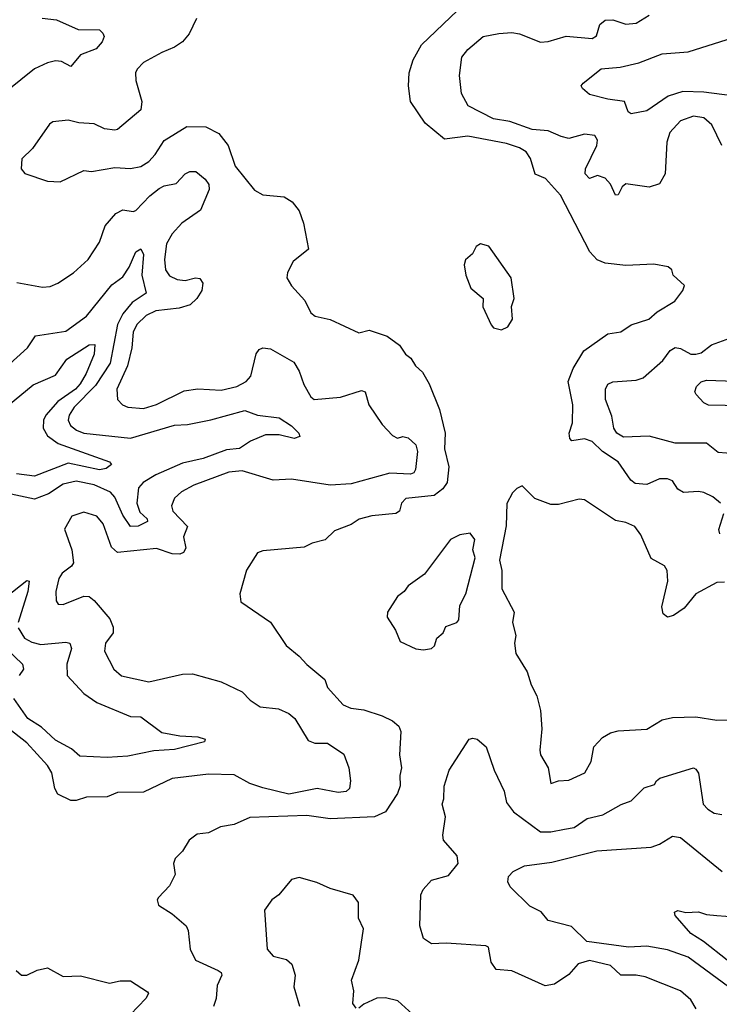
# Model space of a CAD drawing. Extents: x 1268547 to 1425625, y 515768 to 616754.
# Tile 361 of 507: x 1378348 to 1381045, y 571912 to 575710. Entities that reach past the tile are written whole.
import ezdxf

# ---------------------------------------------------------------- set-up
doc = ezdxf.new("R2010")
doc.units = 0

msp = doc.modelspace()

# ---------------------------------------------------------------- linework, layer by layer
at = {"layer": '0CON10XD'}
for points in [[(1381049.2, 573845), (1381020.2, 573870.2), (1380985, 573886.2), (1380965, 573890.4), (1380906.7, 573886.7), (1380885, 573898.8), (1380865, 573932), (1380845, 573938.9), (1380815, 573939.5), (1380765, 573917.9), (1380721.2, 573921.2), (1380704.1, 573934.1), (1380655.4, 574005), (1380595.2, 574045.2), (1380555, 574083.6), (1380525, 574093.1), (1380476, 574086), (1380468.4, 574095), (1380466.7, 574115), (1380479.5, 574155), (1380480.9, 574225), (1380462.9, 574315), (1380481.8, 574365), (1380523.3, 574433.3), (1380615, 574498.2), (1380665, 574505.8), (1380705, 574533.1), (1380773.1, 574555), (1380805, 574583.3), (1380873.1, 574625), (1380904.2, 574665), (1380911.2, 574685), (1380866.7, 574725), (1380862.5, 574745), (1380847.3, 574757.3), (1380792.3, 574767.7), (1380685, 574762.5), (1380605, 574771.4), (1380574.4, 574784.4), (1380545.7, 574815), (1380433.1, 575033.1), (1380375, 575097.5), (1380334.7, 575114.7), (1380316.7, 575175), (1380300.1, 575200.1), (1380275, 575215.6), (1380225, 575232.4), (1380075, 575261.4), (1379985, 575249.2), (1379910.9, 575310.9), (1379853.8, 575395), (1379846.9, 575455), (1379849.6, 575505), (1379864.2, 575555.8), (1379896.5, 575613.5), (1380035.4, 575745)], [(1378434.7, 575715.3), (1378488.9, 575708.9), (1378572.4, 575672.4), (1378655, 575670.7), (1378668.4, 575658.4), (1378672.8, 575645), (1378666, 575625), (1378642.6, 575597.4), (1378582.5, 575575), (1378545, 575530), (1378509.2, 575549.2), (1378485, 575550.7), (1378455, 575543.8), (1378405, 575520), (1378299.5, 575435)], [(1379029.2, 575715), (1379000.6, 575655), (1378974.8, 575625.2), (1378945, 575603.5), (1378895, 575584), (1378824.8, 575545.2), (1378800.6, 575519.4), (1378794.3, 575505), (1378795.7, 575475), (1378818, 575395), (1378815, 575362.5), (1378725, 575286.7), (1378715, 575284.3), (1378675, 575289.2), (1378635, 575308.9), (1378575, 575312.5), (1378535, 575323.1), (1378475, 575315.8), (1378462.6, 575307.4), (1378396.5, 575213.5), (1378356.4, 575173.6), (1378353.3, 575135), (1378367.3, 575117.3), (1378455, 575087.5), (1378504.1, 575084.1), (1378595, 575127.8), (1378625, 575124.3), (1378715, 575139.5), (1378775, 575135.6), (1378815, 575144.4), (1378845, 575162.9), (1378869.6, 575190.4), (1378905, 575243.8), (1378991.7, 575298.3), (1379065, 575296.7), (1379115, 575271.1), (1379151.5, 575225), (1379178.6, 575145), (1379252.4, 575052.4), (1379285, 575034.2), (1379366.8, 575026.8), (1379397.5, 575007.5), (1379425, 574973.3), (1379442, 574925), (1379461.2, 574825), (1379402, 574778), (1379380, 574735), (1379378, 574715), (1379395, 574683.8), (1379446.6, 574626.6), (1379469.7, 574579.7), (1379486.4, 574566.4), (1379545, 574553.5), (1379655, 574502.5), (1379695, 574512), (1379765, 574489.4), (1379812.5, 574455), (1379835, 574420), (1379856, 574405), (1379874, 574375), (1379900.3, 574350.3), (1379925.8, 574305), (1379966.3, 574206.4), (1379987.8, 574115), (1379986, 574055), (1380002.7, 573985), (1379996.1, 573925), (1379979.6, 573900.4), (1379945, 573874.8), (1379837, 573863), (1379819.5, 573845), (1379811.9, 573815), (1379797.5, 573805), (1379705, 573796.2), (1379657, 573783), (1379625, 573762.5), (1379561.3, 573738.7), (1379525, 573704.3), (1379475, 573691.1), (1379444.6, 573675.4), (1379285, 573661.2), (1379265, 573653.3), (1379222.7, 573587.3), (1379196.2, 573495), (1379200, 573465), (1379315, 573386.7), (1379375, 573296.2), (1379425.5, 573255.5), (1379455, 573222.9), (1379523.8, 573165), (1379534.2, 573135), (1379595, 573068.1), (1379624.6, 573054.6), (1379675, 573048.7), (1379745.2, 573025.2), (1379785.6, 573005.6), (1379810, 572985), (1379817.5, 572965), (1379811.5, 572875), (1379820, 572825), (1379813.5, 572795), (1379814.5, 572754.5), (1379803.8, 572725), (1379757.7, 572655), (1379715, 572635.9), (1379545, 572627.3), (1379455, 572640.7), (1379235, 572632.9), (1379174.1, 572605.9), (1379122.4, 572597.6), (1379075, 572574.4), (1379031.3, 572568.7), (1379001.2, 572545), (1378975, 572502.5), (1378946.7, 572475), (1378941.2, 572455), (1378946.4, 572413.6), (1378925, 572370), (1378882.5, 572325), (1378877.5, 572315), (1378882.5, 572295), (1378935, 572262), (1378990, 572215), (1378997.7, 572197.7), (1379004.4, 572125), (1379025, 572083.3), (1379113, 572043), (1379124.4, 572035), (1379127.1, 572025), (1379109.6, 571985), (1379105.5, 571934.5), (1379095, 571903.8)], [(1381054.7, 575224.7), (1381016.5, 575305), (1380985, 575331.8), (1380945, 575338.5), (1380895, 575320.5), (1380854.6, 575275), (1380843, 575237), (1380835.9, 575115), (1380815, 575076.7), (1380775, 575064.6), (1380685, 575076.5), (1380670, 575065), (1380655, 575034.4), (1380645, 575033.3), (1380625, 575075.7), (1380605, 575099.4), (1380575, 575108.9), (1380545, 575097.5), (1380528.4, 575115), (1380529.2, 575135), (1380572.9, 575225), (1380575.3, 575245.3), (1380565, 575263.1), (1380525, 575268.8), (1380465, 575252.4), (1380435, 575259.6), (1380385, 575280.8), (1380323.4, 575286.6), (1380237.1, 575317.1), (1380175, 575327.1), (1380077.3, 575377.3), (1380050.6, 575425), (1380042.9, 575495), (1380052.2, 575565), (1380075, 575595.6), (1380134.7, 575645.3), (1380195, 575657.3), (1380245, 575660.5), (1380274.4, 575655.6), (1380355, 575623.1), (1380385, 575625.9), (1380455, 575647.1), (1380555, 575637.5), (1380572.1, 575647.9), (1380585, 575692), (1380605, 575708.5), (1380635, 575709.6), (1380685, 575693.2), (1380725, 575696.5), (1380775, 575727.8)], [(1381095, 575416.5), (1380985, 575430.9), (1380905, 575432.6), (1380847.8, 575415), (1380765, 575358.2), (1380705, 575347.5), (1380694.1, 575354.1), (1380680, 575395), (1380615, 575403.3), (1380545, 575422), (1380517.5, 575445), (1380512.5, 575455), (1380520, 575465), (1380589.4, 575520.6), (1380663.1, 575526.9), (1380735, 575543.6), (1380825, 575578.5), (1380925, 575585.4), (1381075, 575633.1)], [(1378336.7, 574696.7), (1378435, 574678.6), (1378465, 574681.1), (1378495, 574693.3), (1378555, 574733.1), (1378611.4, 574785), (1378655, 574852), (1378677.1, 574915), (1378718.1, 574961.9), (1378745, 574976.7), (1378785, 574970.3), (1378795, 574974.1), (1378849.2, 575030.8), (1378885, 575058.4), (1378905, 575069.7), (1378951.2, 575078.8), (1378986.2, 575115), (1379003.8, 575125), (1379026.2, 575125), (1379063.3, 575095), (1379077.1, 575075), (1379078.1, 575055), (1379044.6, 574975), (1378972.5, 574925), (1378935.7, 574884.3), (1378913.4, 574845), (1378905.3, 574785.3), (1378910, 574745), (1378925, 574722.5), (1378955, 574708.5), (1378985, 574704.6), (1379025, 574713.8), (1379041.5, 574711.5), (1379053.4, 574693.4), (1379050, 574665), (1379031.1, 574635), (1379005, 574609.7), (1378962.4, 574597.6), (1378872.8, 574587.2), (1378835, 574568.6), (1378799.4, 574535), (1378784.8, 574505.2), (1378780.5, 574445), (1378763.5, 574375), (1378722.3, 574285), (1378724.3, 574245), (1378744.3, 574225), (1378765, 574216.2), (1378825, 574210.9), (1378875, 574225.4), (1378981.7, 574278.3), (1379035, 574285.9), (1379125, 574281.2), (1379184.7, 574295.3), (1379220.6, 574315), (1379238.2, 574335), (1379259.1, 574420.9), (1379271.5, 574438.5), (1379285.6, 574444.4), (1379315, 574440), (1379405, 574388.6), (1379424.7, 574354.7), (1379443.3, 574303.3), (1379470, 574255), (1379483.3, 574245), (1379584.6, 574254.6), (1379665, 574279.4), (1379680, 574275), (1379693.3, 574225), (1379745, 574149.2), (1379785, 574105.8), (1379803.9, 574096.1), (1379825, 574102), (1379845, 574097.1), (1379875, 574070.8), (1379881.2, 574045), (1379873.5, 573975), (1379867.5, 573962.5), (1379855, 573957.7), (1379775, 573960.8), (1379625, 573919.5), (1379545, 573914.2), (1379395, 573938.2), (1379325, 573934.5), (1379205, 573970.3), (1379154.2, 573965), (1379019.2, 573915), (1378971.2, 573888.8), (1378944.5, 573865), (1378932.9, 573835), (1378938.2, 573815), (1378994.3, 573755), (1378979.5, 573715), (1378988.6, 573671.4), (1378978.9, 573655), (1378965, 573648.4), (1378935, 573650), (1378875, 573671.1), (1378725, 573655.3), (1378701.5, 573675), (1378670, 573765), (1378645, 573795.5), (1378595, 573811.1), (1378548, 573795), (1378520, 573745), (1378548.6, 573665), (1378554.4, 573615.6), (1378547.5, 573602.5), (1378511.4, 573575), (1378498.9, 573555), (1378487.1, 573505), (1378488.3, 573468.3), (1378496.4, 573456.4), (1378515, 573454), (1378595, 573487.1), (1378615, 573485.7), (1378635, 573470), (1378695, 573398.6), (1378707.6, 573367.6), (1378708.5, 573345), (1378678.8, 573305), (1378674.1, 573274.1), (1378710.8, 573205), (1378739.8, 573179.8), (1378845, 573155.6), (1378975, 573185.6), (1379013.3, 573186.7), (1379125, 573155.6), (1379205, 573118), (1379236, 573085), (1379275, 573059.4), (1379345, 573051.5), (1379385, 573034.5), (1379408.1, 573015), (1379459.4, 572929.4), (1379485, 572919.5), (1379535, 572920), (1379597, 572877), (1379616.7, 572825), (1379623.3, 572775), (1379618.6, 572745), (1379606.2, 572733.8), (1379575, 572729.6), (1379494.7, 572744.7), (1379385, 572722.9), (1379285, 572747.4), (1379235, 572764.3), (1379175, 572797.2), (1379075, 572800.4), (1378935, 572783.1), (1378825, 572730.5), (1378725, 572730), (1378685, 572712.9), (1378605, 572711.2), (1378565, 572698.6), (1378545, 572699.1), (1378495, 572723.3), (1378483.3, 572745), (1378471.8, 572805), (1378455, 572832.9), (1378375, 572920.6), (1378280.4, 572995)], [(1380205, 574513.3), (1380230, 574525), (1380247.5, 574555), (1380243.6, 574603.6), (1380253.8, 574635), (1380242, 574715), (1380155.9, 574835.9), (1380123.9, 574846.1), (1380107.5, 574835), (1380093, 574807), (1380066.4, 574783.6), (1380061.2, 574765), (1380067.5, 574725), (1380087.5, 574675), (1380134.2, 574635), (1380133, 574603), (1380165, 574533.3), (1380175, 574521.2), (1380205, 574513.3)], [(1378295, 574369.5), (1378377.9, 574445), (1378409.1, 574490.9), (1378525, 574508.8), (1378605, 574566.9), (1378703.1, 574686.9), (1378745, 574718.1), (1378770, 574755), (1378795, 574814.2), (1378815, 574826.7), (1378825.3, 574805), (1378818.5, 574725), (1378834.7, 574655), (1378781.3, 574618.7), (1378744.8, 574575), (1378724.9, 574535), (1378695.8, 574385), (1378640.4, 574299.6), (1378557.4, 574215), (1378537.9, 574185), (1378534.7, 574165), (1378543.8, 574145), (1378566.3, 574126.3), (1378595.3, 574114.7), (1378775, 574095.8), (1378945, 574146.5), (1378995, 574149.1), (1379085, 574166.1), (1379215, 574202.6), (1379265, 574185.3), (1379348, 574175), (1379395, 574143.3), (1379423.5, 574115), (1379427.3, 574102.7), (1379405.3, 574094.7), (1379348.6, 574108.6), (1379295, 574108.4), (1379237.1, 574085), (1379195, 574056.8), (1379145, 574050.6), (1379055, 574017.3), (1378975, 573999), (1378872.7, 573955), (1378823.1, 573925), (1378805.6, 573904.4), (1378799.6, 573845), (1378811, 573811), (1378839.2, 573785), (1378840.5, 573775), (1378805, 573756.2), (1378775.2, 573755.2), (1378745, 573799.4), (1378715, 573868.2), (1378697.7, 573887.7), (1378635, 573915.5), (1378565, 573930), (1378515, 573919.2), (1378458.4, 573881.6), (1378405, 573860.4), (1378315, 573879.7)], [(1378305, 574222.9), (1378398.9, 574301.1), (1378485, 574338.8), (1378529.3, 574400.7), (1378615, 574455.8), (1378637.8, 574457.8), (1378635, 574420), (1378604.2, 574345), (1378580.4, 574305), (1378562.2, 574285), (1378495, 574237.8), (1378448.3, 574185), (1378438.9, 574165), (1378438.7, 574135), (1378454.7, 574105), (1378495.4, 574075.4), (1378694, 574005), (1378702, 573995), (1378681.3, 573978.7), (1378655.9, 573974.1), (1378535, 573999.7), (1378405, 573949.8), (1378335, 573958.1)], [(1381105, 574036.1), (1381041.2, 574041.2), (1380995, 574076.9), (1380875, 574076.5), (1380775, 574103.5), (1380675, 574100.4), (1380649.5, 574115), (1380637.8, 574135), (1380630.4, 574180.4), (1380605.7, 574245), (1380606.7, 574285), (1380615, 574304), (1380635, 574313.5), (1380725, 574319.2), (1380751.9, 574328.1), (1380827.9, 574395), (1380841.1, 574415), (1380855.4, 574434.6), (1380875, 574445.7), (1380895, 574441.9), (1380935, 574420), (1380955, 574419.5), (1380975, 574425.7), (1381015, 574456.2), (1381085, 574481.2)], [(1381195, 574219.6), (1381003.4, 574223.4), (1380985, 574232), (1380956, 574265), (1380950.8, 574275), (1380957.5, 574295), (1380975, 574312.9), (1380995, 574320), (1381105, 574315.4)], [(1381065, 573540), (1381035, 573539.5), (1380954.8, 573495.2), (1380909.9, 573440.1), (1380868.5, 573411.5), (1380845, 573405.6), (1380828.6, 573418.6), (1380823.5, 573445), (1380846.4, 573545), (1380844.3, 573585), (1380833.4, 573603.4), (1380782.4, 573632.4), (1380742.9, 573722.9), (1380718.8, 573755), (1380685, 573770.8), (1380645, 573778.8), (1380525, 573858.1), (1380505, 573860.5), (1380425, 573840), (1380395, 573840.5), (1380333.4, 573863.4), (1380285, 573912.5), (1380265, 573902.5), (1380247.5, 573885), (1380225.8, 573844.2), (1380222.6, 573757.4), (1380197.1, 573625), (1380206.2, 573585), (1380206.7, 573515), (1380254, 573425), (1380247.1, 573385), (1380260, 573335), (1380255.8, 573305), (1380260, 573265), (1380304, 573195), (1380320, 573145), (1380342.1, 573102.1), (1380355.6, 573045.6), (1380361.2, 572975), (1380352.7, 572892.7), (1380356.2, 572875), (1380385.7, 572825), (1380395, 572764)], [(1381046.9, 573726.9), (1381043.5, 573743.5), (1381063.1, 573805)], [(1379905, 573279.4), (1379935, 573284.2), (1379946.7, 573295), (1379955.9, 573324.1), (1379980, 573345), (1379990.7, 573369.3), (1380032.5, 573385), (1380041.2, 573395), (1380045, 573450), (1380068, 573495), (1380104.2, 573635), (1380094.2, 573665.8), (1380102.5, 573705), (1380085, 573730), (1380045, 573723.8), (1380008, 573705), (1379908.3, 573571.7), (1379845, 573526.2), (1379830, 573505), (1379803.8, 573485), (1379766.2, 573425), (1379763.8, 573405), (1379796.2, 573355), (1379815, 573311.2), (1379875, 573283.3), (1379905, 573279.4)], [(1378295, 573483.7), (1378375, 573546.8), (1378384.3, 573544.3), (1378378.9, 573505), (1378341.8, 573385)], [(1378341.2, 573365), (1378366.4, 573325), (1378395, 573309.4), (1378429.5, 573300.5), (1378525, 573309.1), (1378540.8, 573305), (1378546.8, 573285), (1378529.3, 573225), (1378531.2, 573181.2), (1378595, 573110.7), (1378645, 573076.4), (1378775, 573022.5), (1378815, 573021.5), (1378895, 572960.9), (1378965, 572948), (1379035, 572944.3), (1379062.5, 572935), (1379060, 572925), (1378945, 572895.8), (1378865, 572889.8), (1378765, 572870), (1378684.8, 572864.8), (1378579.1, 572869.1), (1378547.4, 572897.4), (1378485, 572931.6), (1378431.7, 572981.7), (1378379.4, 573015), (1378325, 573091.5)], [(1378263.3, 573315), (1378358.5, 573225), (1378362.2, 573205), (1378345, 573180.9)], [(1380395, 572764), (1380425, 572774.2), (1380465, 572777.1), (1380526.2, 572805), (1380550.5, 572849.5), (1380561.4, 572905), (1380595, 572941.9), (1380625, 572960), (1380655, 572967.3), (1380765, 572973.1), (1380825, 573009.6), (1380865, 573018.4), (1380955, 573021.1), (1381035, 573008), (1381085, 573010)], [(1380956.2, 571895), (1380935, 571929.4), (1380895, 571964.5), (1380758.9, 572018.9), (1380725, 572025.2), (1380665, 572024.6), (1380625, 572062.7), (1380545, 572081.1), (1380501.1, 572068.9), (1380465, 572026.9), (1380409.4, 571990.6), (1380373.3, 571983.3), (1380245, 572041.5), (1380185, 572047.1), (1380165.6, 572075), (1380155, 572132.5), (1380145, 572137.5), (1379992.2, 572147.8), (1379935, 572145.4), (1379905, 572165.7), (1379890, 572215), (1379894.2, 572335), (1379903.2, 572355), (1379935, 572390.9), (1380001.2, 572408.8), (1380038, 572455), (1380034.5, 572485), (1379982.1, 572545), (1379979.6, 572565), (1379989.7, 572635), (1379976.7, 572685), (1379983.3, 572705), (1379984.2, 572754.2), (1380003.5, 572815), (1380080.8, 572935), (1380095, 572939.4), (1380111.2, 572935), (1380145.7, 572905), (1380177.5, 572815), (1380215.6, 572735), (1380225, 572691.2), (1380252, 572655), (1380355, 572577.5), (1380395, 572577.5), (1380448.2, 572588.2), (1380485, 572593.9), (1380535, 572629.1), (1380596.1, 572643.9), (1380666.6, 572683.4), (1380705, 572697.5), (1380755, 572747.5), (1380795, 572760), (1380802.5, 572775), (1380815.7, 572784.3), (1380945, 572824.2), (1380955, 572820), (1380964.5, 572804.5), (1380983.3, 572685), (1381000.8, 572665), (1381025, 572650), (1381055, 572644.5)], [(1381080.4, 571980.4), (1380925, 572093.8), (1380845, 572122.2), (1380765, 572136.1), (1380695, 572132.4), (1380534.6, 572154.7), (1380475, 572213.2), (1380385, 572236.2), (1380358.8, 572268.8), (1380315, 572290.8), (1380238.6, 572365), (1380229.2, 572385), (1380232, 572405), (1380250, 572425), (1380293.3, 572446.7), (1380399.4, 572460.6), (1380573.3, 572505), (1380781.8, 572518.2), (1380815, 572529.6), (1380865, 572560.4), (1380895, 572555.4), (1381055.7, 572425)], [(1379645, 571897.5), (1379632.5, 571915), (1379636.2, 571965), (1379626.7, 572005), (1379655, 572082.5), (1379673.1, 572203.1), (1379654, 572245), (1379653.3, 572305), (1379633.6, 572333.6), (1379545, 572358.8), (1379492.7, 572382.7), (1379425, 572401.4), (1379395, 572394.3), (1379346.2, 572335), (1379320, 572315), (1379291.2, 572275), (1379302.2, 572125), (1379325, 572097.8), (1379376.2, 572085), (1379397, 572067), (1379409.2, 572025), (1379405, 571980), (1379426.2, 571905)], [(1381075, 572083.1), (1380984.3, 572154.3), (1380934.6, 572185), (1380874.2, 572255), (1380872.3, 572267.7), (1380885, 572273.8), (1380916.1, 572266.1), (1380965, 572268.9), (1380995, 572258.6), (1381035, 572255.6), (1381105, 572250.5)], [(1378333.4, 572043.4), (1378354.7, 572024.7), (1378375, 572024.6), (1378415, 572043.8), (1378455, 572052.9), (1378515, 572020), (1378582.6, 572022.6), (1378693.8, 571993.8), (1378735, 572002.7), (1378775, 572002.9), (1378840.5, 571960.5), (1378844.1, 571954.1), (1378834.4, 571935), (1378775, 571873.1)], [(1379862.5, 571875), (1379805, 571926.2), (1379757.7, 571937.7), (1379724.2, 571935.8), (1379675, 571913.3), (1379655, 571897.5)]]:
    msp.add_lwpolyline(points, dxfattribs=at)

doc.saveas('drawing.dxf')
